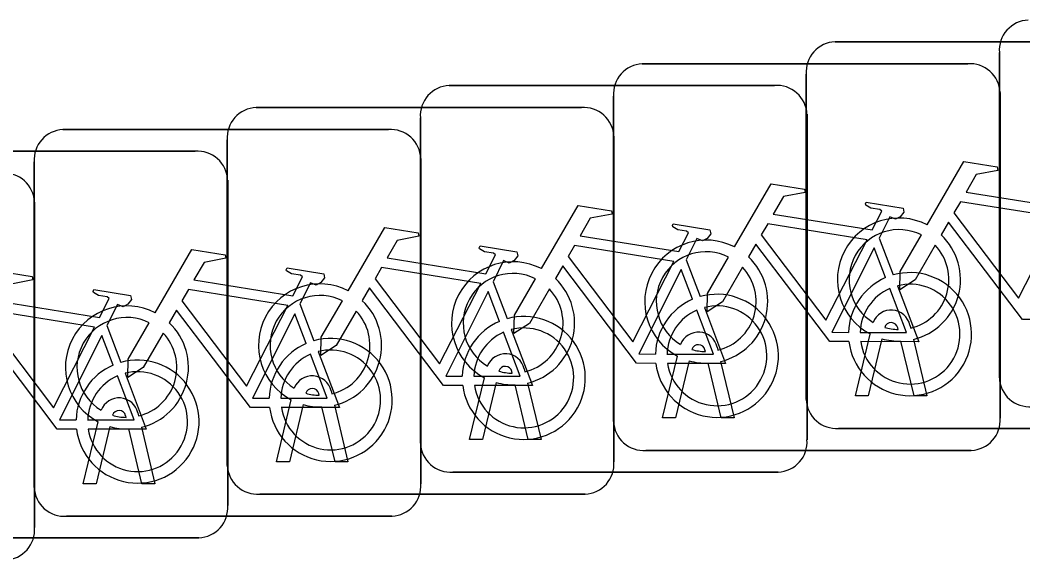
# Model space of a CAD drawing. Extents: x 162186 to 163152, y 385513 to 386513.
# Drawn here: x 162761.256 to 162763.848, y 386425.607 to 386427.003 of the extents above; entities that cross this region are included whole.
import ezdxf

# ---------------------------------------------------------------- set-up
doc = ezdxf.new("R2010")
doc.units = 0
doc.layers.add('IMGEO_Fietsenrek', color=7, linetype='Continuous')

msp = doc.modelspace()

# ---------------------------------------------------------------- linework, layer by layer
at = {"layer": 'IMGEO_Fietsenrek'}
for p, q in [((162763.3619, 386426.9465), (162764.2028, 386426.9465)), ((162764.2028, 386426.9465), (162763.3619, 386426.9465)), ((162763.7865, 386426.0779), (162763.7865, 386426.9188)), ((162763.7865, 386426.9188), (162763.7865, 386426.0779)), ((162762.8639, 386426.8895), (162763.7048, 386426.8895)), ((162763.7048, 386426.8895), (162762.8639, 386426.8895)), ((162763.2875, 386426.0219), (162763.2875, 386426.8628)), ((162763.2875, 386426.8628), (162763.2875, 386426.0219)), ((162762.3649, 386426.8335), (162763.2058, 386426.8335)), ((162763.2058, 386426.8335), (162762.3649, 386426.8335)), ((162762.7895, 386425.9649), (162762.7895, 386426.8058)), ((162762.7895, 386426.8058), (162762.7895, 386425.9649)), ((162763.7885, 386426.8151), (162763.7885, 386425.9742)), ((162763.7885, 386425.9742), (162763.7885, 386426.8151)), ((162761.8659, 386426.7765), (162762.7068, 386426.7765)), ((162762.7068, 386426.7765), (162761.8659, 386426.7765)), ((162763.2895, 386426.7591), (162763.2895, 386425.9182)), ((162763.2895, 386425.9182), (162763.2895, 386426.7591)), ((162762.2905, 386425.9089), (162762.2905, 386426.7498)), ((162762.2905, 386426.7498), (162762.2905, 386425.9089)), ((162761.3669, 386426.7195), (162762.2078, 386426.7195)), ((162762.2078, 386426.7195), (162761.3669, 386426.7195)), ((162762.7905, 386426.7021), (162762.7905, 386425.8612)), ((162762.7905, 386425.8612), (162762.7905, 386426.7021)), ((162761.7915, 386425.8519), (162761.7915, 386426.6928)), ((162761.7915, 386426.6928), (162761.7915, 386425.8519)), ((162760.8679, 386426.6635), (162761.7088, 386426.6635)), ((162761.7088, 386426.6635), (162760.8679, 386426.6635)), ((162761.2925, 386425.7949), (162761.2925, 386426.6358)), ((162761.2925, 386426.6358), (162761.2925, 386425.7949)), ((162762.2915, 386426.6451), (162762.2915, 386425.8042)), ((162762.2915, 386425.8042), (162762.2915, 386426.6451)), ((162761.7925, 386426.5891), (162761.7925, 386425.7482)), ((162761.7925, 386425.7482), (162761.7925, 386426.5891)), ((162761.2935, 386426.5321), (162761.2935, 386425.6912)), ((162761.2935, 386425.6912), (162761.2935, 386426.5321)), ((162763.4762, 386426.4392), (162763.5125, 386426.344)), ((162762.9772, 386426.3832), (162763.0135, 386426.288)), ((162762.4782, 386426.3262), (162762.5145, 386426.231)), ((162761.9792, 386426.2692), (162762.0155, 386426.174)), ((162761.4802, 386426.2132), (162761.5165, 386426.118)), ((162763.5556, 386426.2144), (162763.5574, 386426.2065)), ((162763.4145, 386426.0313), (162763.4528, 386426.1913)), ((162763.5249, 386426.2029), (162763.5239, 386426.2072)), ((162763.0576, 386426.1574), (162763.0594, 386426.1495)), ((162763.4832, 386426.1791), (162763.4479, 386426.0313)), ((162763.566, 386426.0313), (162763.5321, 386426.173)), ((162763.5644, 386426.1773), (162763.5994, 386426.0313)), ((162762.9165, 386425.9743), (162762.9548, 386426.1343)), ((162763.0269, 386426.1459), (162763.0259, 386426.1502)), ((162762.9852, 386426.1221), (162762.9499, 386425.9743)), ((162763.068, 386425.9743), (162763.0341, 386426.116)), ((162763.0664, 386426.1203), (162763.1014, 386425.9743)), ((162762.5279, 386426.0899), (162762.5269, 386426.0942)), ((162762.5586, 386426.1014), (162762.5604, 386426.0935)), ((162762.4175, 386425.9183), (162762.4558, 386426.0783)), ((162762.4862, 386426.0661), (162762.4509, 386425.9183)), ((162762.569, 386425.9183), (162762.5351, 386426.06)), ((162762.5674, 386426.0643), (162762.6024, 386425.9183)), ((162762.0289, 386426.0329), (162762.0279, 386426.0372)), ((162762.0596, 386426.0444), (162762.0614, 386426.0365)), ((162763.4479, 386426.0313), (162763.4145, 386426.0313)), ((162763.5994, 386426.0313), (162763.566, 386426.0313)), ((162761.9185, 386425.8613), (162761.9568, 386426.0213)), ((162761.9872, 386426.0091), (162761.9519, 386425.8613)), ((162762.07, 386425.8613), (162762.0361, 386426.003)), ((162762.0684, 386426.0073), (162762.1034, 386425.8613)), ((162761.5299, 386425.9759), (162761.5289, 386425.9802)), ((162761.5606, 386425.9874), (162761.5624, 386425.9795)), ((162761.4195, 386425.8043), (162761.4578, 386425.9643)), ((162761.4882, 386425.9521), (162761.4529, 386425.8043)), ((162761.5694, 386425.9503), (162761.6044, 386425.8043)), ((162762.9499, 386425.9743), (162762.9165, 386425.9743)), ((162763.1014, 386425.9743), (162763.068, 386425.9743)), ((162761.571, 386425.8043), (162761.5371, 386425.946)), ((162764.2121, 386425.9475), (162763.3712, 386425.9475)), ((162763.3712, 386425.9475), (162764.2121, 386425.9475)), ((162762.4509, 386425.9183), (162762.4175, 386425.9183)), ((162762.6024, 386425.9183), (162762.569, 386425.9183)), ((162763.7141, 386425.8905), (162762.8732, 386425.8905)), ((162762.8732, 386425.8905), (162763.7141, 386425.8905)), ((162761.9519, 386425.8613), (162761.9185, 386425.8613)), ((162762.1034, 386425.8613), (162762.07, 386425.8613)), ((162763.2151, 386425.8345), (162762.3742, 386425.8345)), ((162762.3742, 386425.8345), (162763.2151, 386425.8345)), ((162761.4529, 386425.8043), (162761.4195, 386425.8043)), ((162761.6044, 386425.8043), (162761.571, 386425.8043)), ((162762.7161, 386425.7775), (162761.8752, 386425.7775)), ((162761.8752, 386425.7775), (162762.7161, 386425.7775)), ((162762.2171, 386425.7205), (162761.3762, 386425.7205)), ((162761.3762, 386425.7205), (162762.2171, 386425.7205)), ((162761.7181, 386425.6645), (162760.8772, 386425.6645)), ((162760.8772, 386425.6645), (162761.7181, 386425.6645))]:
    msp.add_line(p, q, dxfattribs=at)
for points in [[(162763.6001, 386426.4732), (162763.6948, 386426.6367), (162763.781, 386426.6229), (162763.7827, 386426.6142), (162763.7266, 386426.6033), (162763.7004, 386426.558), (162763.9556, 386426.5172)], [(162763.1021, 386426.4162), (162763.1968, 386426.5797), (162763.283, 386426.5659), (162763.2847, 386426.5572), (162763.2286, 386426.5463), (162763.2024, 386426.501), (162763.4576, 386426.4602)], [(162762.6031, 386426.3602), (162762.6978, 386426.5237), (162762.784, 386426.5099), (162762.7857, 386426.5012), (162762.7296, 386426.4903), (162762.7034, 386426.445), (162762.9586, 386426.4042)], [(162763.4576, 386426.4602), (162763.4826, 386426.509), (162763.4775, 386426.513), (162763.4543, 386426.5167), (162763.4416, 386426.5242), (162763.4406, 386426.5273), (162763.4428, 386426.5319), (162763.5376, 386426.5168), (162763.5399, 386426.5065), (162763.5305, 386426.4941), (162763.5181, 386426.4877), (162763.5036, 386426.4939), (162763.4762, 386426.4392)], [(162763.9427, 386426.492), (162763.6859, 386426.533), (162763.6692, 386426.5042), (162763.8362, 386426.2839), (162763.9427, 386426.492)], [(162762.9586, 386426.4042), (162762.9836, 386426.453), (162762.9785, 386426.457), (162762.9553, 386426.4607), (162762.9426, 386426.4682), (162762.9416, 386426.4713), (162762.9438, 386426.4759), (162763.0386, 386426.4608), (162763.0409, 386426.4505), (162763.0315, 386426.4381), (162763.0191, 386426.4317), (162763.0046, 386426.4379), (162762.9772, 386426.3832)], [(162763.4447, 386426.435), (162763.1879, 386426.476), (162763.1712, 386426.4472), (162763.3382, 386426.2269), (162763.4447, 386426.435)], [(162763.8958, 386426.2285), (162763.8461, 386426.2286), (162763.6554, 386426.4803), (162763.6364, 386426.4475)], [(162762.1041, 386426.3032), (162762.1988, 386426.4667), (162762.285, 386426.4529), (162762.2867, 386426.4442), (162762.2306, 386426.4333), (162762.2044, 386426.388), (162762.4596, 386426.3472)], [(162763.6208, 386426.4207), (162763.5692, 386426.3315), (162763.5293, 386426.3055), (162763.5305, 386426.353), (162763.585, 386426.4472)], [(162762.4596, 386426.3472), (162762.4846, 386426.396), (162762.4795, 386426.4), (162762.4563, 386426.4037), (162762.4436, 386426.4112), (162762.4426, 386426.4143), (162762.4448, 386426.4189), (162762.5396, 386426.4038), (162762.5419, 386426.3935), (162762.5325, 386426.3811), (162762.5201, 386426.3747), (162762.5056, 386426.3809), (162762.4782, 386426.3262)], [(162762.9457, 386426.379), (162762.6889, 386426.42), (162762.6722, 386426.3912), (162762.8392, 386426.1709), (162762.9457, 386426.379)], [(162763.3978, 386426.1715), (162763.3481, 386426.1716), (162763.1574, 386426.4233), (162763.1384, 386426.3905)], [(162761.6051, 386426.2462), (162761.6998, 386426.4097), (162761.786, 386426.3959), (162761.7877, 386426.3872), (162761.7316, 386426.3763), (162761.7054, 386426.331), (162761.9606, 386426.2902)], [(162763.1228, 386426.3637), (162763.0712, 386426.2745), (162763.0313, 386426.2485), (162763.0325, 386426.296), (162763.087, 386426.3902)], [(162763.4927, 386426.337), (162763.4634, 386426.4138), (162763.354, 386426.1957), (162763.3967, 386426.1956)], [(162762.8988, 386426.1155), (162762.8491, 386426.1156), (162762.6584, 386426.3673), (162762.6394, 386426.3345)], [(162761.1061, 386426.1902), (162761.2008, 386426.3537), (162761.287, 386426.3399), (162761.2887, 386426.3312), (162761.2326, 386426.3203), (162761.2064, 386426.275), (162761.4616, 386426.2342)], [(162761.9606, 386426.2902), (162761.9856, 386426.339), (162761.9805, 386426.343), (162761.9573, 386426.3467), (162761.9446, 386426.3542), (162761.9436, 386426.3573), (162761.9458, 386426.3619), (162762.0406, 386426.3468), (162762.0429, 386426.3365), (162762.0335, 386426.3241), (162762.0211, 386426.3177), (162762.0066, 386426.3239), (162761.9792, 386426.2692)], [(162762.4467, 386426.322), (162762.1899, 386426.363), (162762.1732, 386426.3342), (162762.3402, 386426.1139), (162762.4467, 386426.322)], [(162762.9937, 386426.281), (162762.9644, 386426.3578), (162762.855, 386426.1397), (162762.8977, 386426.1396)], [(162762.6238, 386426.3077), (162762.5722, 386426.2185), (162762.5323, 386426.1925), (162762.5335, 386426.24), (162762.588, 386426.3342)], [(162763.5232, 386426.3158), (162763.5782, 386426.1712), (162763.4281, 386426.1715)], [(162761.4616, 386426.2342), (162761.4866, 386426.283), (162761.4815, 386426.287), (162761.4583, 386426.2907), (162761.4456, 386426.2982), (162761.4446, 386426.3013), (162761.4468, 386426.3059), (162761.5416, 386426.2908), (162761.5439, 386426.2805), (162761.5345, 386426.2681), (162761.5221, 386426.2617), (162761.5076, 386426.2679), (162761.4802, 386426.2132)], [(162761.9477, 386426.265), (162761.6909, 386426.306), (162761.6742, 386426.2772), (162761.8412, 386426.0569), (162761.9477, 386426.265)], [(162762.3998, 386426.0585), (162762.3501, 386426.0586), (162762.1594, 386426.3103), (162762.1404, 386426.2775)], [(162762.4947, 386426.224), (162762.4654, 386426.3008), (162762.356, 386426.0827), (162762.3987, 386426.0826)], [(162763.4267, 386426.1955), (162763.5466, 386426.1953), (162763.5034, 386426.3089)], [(162762.1248, 386426.2507), (162762.0732, 386426.1615), (162762.0333, 386426.1355), (162762.0345, 386426.183), (162762.089, 386426.2772)], [(162761.4487, 386426.209), (162761.1919, 386426.25), (162761.1752, 386426.2212), (162761.3422, 386426.0009), (162761.4487, 386426.209)], [(162761.9008, 386426.0015), (162761.8511, 386426.0016), (162761.6604, 386426.2533), (162761.6414, 386426.2205)], [(162761.9957, 386426.167), (162761.9664, 386426.2438), (162761.857, 386426.0257), (162761.8997, 386426.0256)], [(162762.9277, 386426.1395), (162763.0476, 386426.1393), (162763.0044, 386426.2529)], [(162763.0242, 386426.2598), (162763.0792, 386426.1152), (162762.9291, 386426.1155)], [(162761.6258, 386426.1937), (162761.5742, 386426.1045), (162761.5343, 386426.0785), (162761.5355, 386426.126), (162761.59, 386426.2202)], [(162761.4018, 386425.9455), (162761.3521, 386425.9456), (162761.1614, 386426.1973), (162761.1424, 386426.1645)], [(162761.4967, 386426.111), (162761.4674, 386426.1878), (162761.358, 386425.9697), (162761.4007, 386425.9696)], [(162762.4287, 386426.0825), (162762.5486, 386426.0823), (162762.5054, 386426.1959)], [(162762.5252, 386426.2028), (162762.5802, 386426.0582), (162762.4301, 386426.0585)], [(162761.9297, 386426.0255), (162762.0496, 386426.0253), (162762.0064, 386426.1389)], [(162762.0262, 386426.1458), (162762.0812, 386426.0012), (162761.9311, 386426.0015)], [(162761.4307, 386425.9695), (162761.5506, 386425.9693), (162761.5074, 386426.0829)], [(162761.5272, 386426.0898), (162761.5822, 386425.9452), (162761.4321, 386425.9455)]]:
    msp.add_lwpolyline(points, dxfattribs=at)
for centre, radius, start, end in [((162763.8642, 386426.9246), 0.0779, 92.4484, 184.2845), ((162763.8642, 386426.9246), 0.0779, 92.4484, 184.2845), ((162763.3652, 386426.8686), 0.0779, 92.4484, 184.2845), ((162763.3652, 386426.8686), 0.0779, 92.4484, 184.2845), ((162762.8672, 386426.8116), 0.0779, 92.4484, 184.2845), ((162762.8672, 386426.8116), 0.0779, 92.4484, 184.2845), ((162763.7106, 386426.8118), 0.0779, 2.4484, 94.2845), ((162763.7106, 386426.8118), 0.0779, 2.4484, 94.2845), ((162762.3682, 386426.7556), 0.0779, 92.4484, 184.2845), ((162762.3682, 386426.7556), 0.0779, 92.4484, 184.2845), ((162763.2116, 386426.7558), 0.0779, 2.4484, 94.2845), ((162763.2116, 386426.7558), 0.0779, 2.4484, 94.2845), ((162761.8692, 386426.6986), 0.0779, 92.4484, 184.2845), ((162761.8692, 386426.6986), 0.0779, 92.4484, 184.2845), ((162762.7126, 386426.6988), 0.0779, 2.4484, 94.2845), ((162762.7126, 386426.6988), 0.0779, 2.4484, 94.2845), ((162761.3702, 386426.6416), 0.0779, 92.4484, 184.2845), ((162761.3702, 386426.6416), 0.0779, 92.4484, 184.2845), ((162762.2136, 386426.6418), 0.0779, 2.4484, 94.2845), ((162762.2136, 386426.6418), 0.0779, 2.4484, 94.2845), ((162761.7146, 386426.5858), 0.0779, 2.4484, 94.2845), ((162761.7146, 386426.5858), 0.0779, 2.4484, 94.2845), ((162761.2156, 386426.5288), 0.0779, 2.4484, 94.2845), ((162761.2156, 386426.5288), 0.0779, 2.4484, 94.2845), ((162763.5271, 386426.3319), 0.159, 62.6766, 242.1369), ((162763.5271, 386426.3319), 0.129, 63.3192, 238.903), ((162763.5271, 386426.3319), 0.159, 283.5766, 46.6042), ((162763.0291, 386426.2749), 0.159, 62.6766, 242.1369), ((162763.5271, 386426.3319), 0.129, 283.6043, 43.4302), ((162763.0291, 386426.2749), 0.129, 63.3192, 238.903), ((162763.0291, 386426.2749), 0.159, 283.5766, 46.6042), ((162762.5301, 386426.2189), 0.159, 62.6766, 242.1369), ((162762.5301, 386426.2189), 0.129, 63.3192, 238.903), ((162763.0291, 386426.2749), 0.129, 283.6043, 43.4302), ((162763.5557, 386426.1909), 0.159, 187.0065, 105.7708), ((162762.0311, 386426.1619), 0.159, 62.6766, 242.1369), ((162762.5301, 386426.2189), 0.159, 283.5766, 46.6042), ((162763.5557, 386426.1909), 0.159, 113.3408, 178.3217), ((162763.5557, 386426.1909), 0.129, 188.6715, 104.5883), ((162762.0311, 386426.1619), 0.129, 63.3192, 238.903), ((162762.5301, 386426.2189), 0.129, 283.6043, 43.4302), ((162763.0567, 386426.1349), 0.159, 187.0065, 105.7708), ((162763.5557, 386426.1909), 0.129, 113.923, 177.9556), ((162761.5321, 386426.1049), 0.159, 62.6766, 242.1369), ((162762.0311, 386426.1619), 0.159, 283.5766, 46.6042), ((162763.0567, 386426.1349), 0.159, 113.3408, 178.3217), ((162763.0567, 386426.1349), 0.129, 188.6715, 104.5883), ((162762.0311, 386426.1619), 0.129, 283.6043, 43.4302), ((162762.5577, 386426.0779), 0.159, 187.0065, 105.7708), ((162763.0567, 386426.1349), 0.129, 113.923, 177.9556), ((162763.5069, 386426.2033), 0.0499, 12.8025, 158.6934), ((162761.5321, 386426.1049), 0.129, 63.3192, 238.903), ((162761.5321, 386426.1049), 0.159, 283.5766, 46.6042), ((162762.5577, 386426.0779), 0.159, 113.3408, 178.3217), ((162763.5069, 386426.2033), 0.0174, 12.8025, 163.4502), ((162761.5321, 386426.1049), 0.129, 283.6043, 43.4302), ((162762.5577, 386426.0779), 0.129, 113.923, 177.9556), ((162762.5577, 386426.0779), 0.129, 188.6715, 104.5883), ((162763.0089, 386426.1463), 0.0499, 12.8025, 158.6934), ((162763.5271, 386426.3319), 0.129, 253.415, 269.0204), ((162762.0587, 386426.0209), 0.159, 113.3408, 178.3217), ((162762.0587, 386426.0209), 0.159, 187.0065, 105.7708), ((162763.0089, 386426.1463), 0.0174, 12.8025, 163.4502), ((162763.5271, 386426.3319), 0.159, 253.9967, 271.7867), ((162762.0587, 386426.0209), 0.129, 113.923, 177.9556), ((162762.0587, 386426.0209), 0.129, 188.6715, 104.5883), ((162762.5099, 386426.0903), 0.0499, 12.8025, 158.6934), ((162763.0291, 386426.2749), 0.129, 253.415, 269.0204), ((162761.5597, 386425.9649), 0.159, 113.3408, 178.3217), ((162761.5597, 386425.9649), 0.159, 187.0065, 105.7708), ((162762.5099, 386426.0903), 0.0174, 12.8025, 163.4502), ((162763.0291, 386426.2749), 0.159, 253.9967, 271.7867), ((162761.5597, 386425.9649), 0.129, 113.923, 177.9556), ((162761.5597, 386425.9649), 0.129, 188.6715, 104.5883), ((162762.0109, 386426.0333), 0.0499, 12.8025, 158.6934), ((162762.5301, 386426.2189), 0.129, 253.415, 269.0204), ((162762.5301, 386426.2189), 0.159, 253.9967, 271.7867), ((162763.8644, 386426.0812), 0.0779, 182.4484, 274.2845), ((162763.8644, 386426.0812), 0.0779, 182.4484, 274.2845), ((162762.0109, 386426.0333), 0.0174, 12.8025, 163.4502), ((162762.0311, 386426.1619), 0.129, 253.415, 269.0204), ((162761.5119, 386425.9763), 0.0499, 12.8025, 158.6934), ((162762.0311, 386426.1619), 0.159, 253.9967, 271.7867), ((162763.3654, 386426.0252), 0.0779, 182.4484, 274.2845), ((162763.3654, 386426.0252), 0.0779, 182.4484, 274.2845), ((162761.5119, 386425.9763), 0.0174, 12.8025, 163.4502), ((162761.5321, 386426.1049), 0.129, 253.415, 269.0204), ((162761.5321, 386426.1049), 0.159, 253.9967, 271.7867), ((162762.8674, 386425.9682), 0.0779, 182.4484, 274.2845), ((162762.8674, 386425.9682), 0.0779, 182.4484, 274.2845), ((162763.7108, 386425.9684), 0.0779, 272.4484, 4.2845), ((162763.7108, 386425.9684), 0.0779, 272.4484, 4.2845), ((162762.3684, 386425.9122), 0.0779, 182.4484, 274.2845), ((162762.3684, 386425.9122), 0.0779, 182.4484, 274.2845), ((162763.2118, 386425.9124), 0.0779, 272.4484, 4.2845), ((162763.2118, 386425.9124), 0.0779, 272.4484, 4.2845), ((162761.8694, 386425.8552), 0.0779, 182.4484, 274.2845), ((162761.8694, 386425.8552), 0.0779, 182.4484, 274.2845), ((162762.7128, 386425.8554), 0.0779, 272.4484, 4.2845), ((162762.7128, 386425.8554), 0.0779, 272.4484, 4.2845), ((162761.3704, 386425.7982), 0.0779, 182.4484, 274.2845), ((162761.3704, 386425.7982), 0.0779, 182.4484, 274.2845), ((162762.2138, 386425.7984), 0.0779, 272.4484, 4.2845), ((162762.2138, 386425.7984), 0.0779, 272.4484, 4.2845), ((162761.7148, 386425.7424), 0.0779, 272.4484, 4.2845), ((162761.7148, 386425.7424), 0.0779, 272.4484, 4.2845), ((162761.2158, 386425.6854), 0.0779, 272.4484, 4.2845), ((162761.2158, 386425.6854), 0.0779, 272.4484, 4.2845)]:
    msp.add_arc(centre, radius, start, end, dxfattribs=at)

doc.saveas('drawing.dxf')
